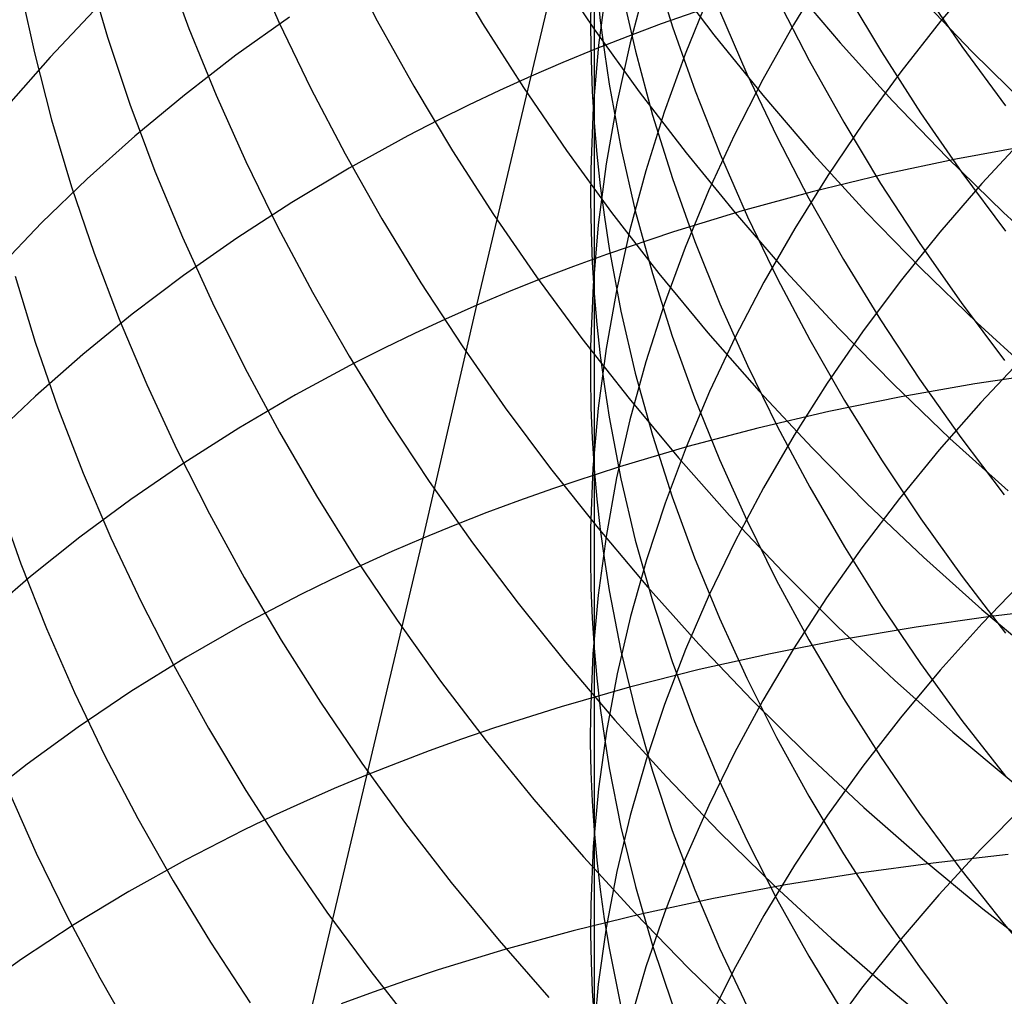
# Model space of a CAD drawing. Extents: x -383 to 1849, y -1185 to -529.
# Tile 809 of 870: x 1813.54 to 1819.51, y -951.03 to -945.11. Entities that reach past the tile are written whole.
import ezdxf

# ---------------------------------------------------------------- set-up
doc = ezdxf.new("R2010")
doc.units = 0
doc.layers.add('PREDEFINITO', color=7, linetype='CONTINUOUS')

msp = doc.modelspace()

# ---------------------------------------------------------------- linework, layer by layer
at = {"layer": 'PREDEFINITO'}
for p, q in [((1817.0273, -943.7349, 624.1156), (1817.0277, -945.7351, 626.9417)), ((1816.3158, -946.8416, 502.9117), (1816.9695, -944.0875, 505.5881)), ((1814.9355, -944.7171, 532.8573), (1815.1151, -945.1236, 533.0649)), ((1815.5032, -944.7144, 534.6057), (1815.7109, -945.1162, 534.7981)), ((1816.1164, -944.7372, 536.3283), (1816.3509, -945.132, 536.5053)), ((1814.4187, -944.7535, 531.0861), (1814.5688, -945.1623, 531.3083)), ((1816.7682, -944.7825, 538.0247), (1817.0278, -945.1677, 538.1859)), ((1817.3827, -944.7635, 621.296), (1817.5031, -945.1535, 621.0266)), ((1813.955, -944.8052, 529.2767), (1814.0754, -945.215, 529.5136)), ((1817.4689, -944.8269, 539.6837), (1817.7531, -945.2013, 539.8296)), ((1818.4361, -944.8128, 637.2331), (1818.2361, -945.1401, 636.9255)), ((1819.3822, -944.8184, 639.8462), (1819.1278, -945.119, 639.5507)), ((1813.5432, -944.9023, 527.4487), (1813.6318, -945.3106, 527.6996)), ((1817.1019, -944.8896, 629.8757), (1817.0535, -945.2646, 629.5665)), ((1817.1898, -944.9117, 623.2634), (1817.2778, -945.3009, 622.9823)), ((1817.341, -944.8867, 632.221), (1817.2447, -945.2506, 631.9077)), ((1818.2112, -944.8881, 541.3191), (1818.5187, -945.2492, 541.4496)), ((1819.007, -944.9049, 613.444), (1819.2581, -945.2721, 613.2338)), ((1817.0066, -944.9701, 627.5448), (1817.0054, -945.1615, 627.3939)), ((1817.044, -944.9196, 625.3874), (1817.0645, -945.1133, 625.2411)), ((1817.7214, -944.9683, 634.5741), (1817.5793, -945.3178, 634.26)), ((1818.1354, -944.9752, 617.1793), (1818.331, -945.356, 616.9396)), ((1818.5451, -944.9291, 615.2967), (1818.7693, -945.3043, 615.0714)), ((1818.9908, -944.9594, 542.9283), (1819.3206, -945.3044, 543.0433)), ((1817.8417, -944.9938, 503.535), (1817.433, -945.1355, 503.7602)), ((1813.992, -945.0549, 509.6842), (1813.7268, -945.3358, 509.9879)), ((1815.1787, -945.0939, 506.8948), (1814.8542, -945.3255, 507.1772)), ((1817.7871, -945.0527, 619.0874), (1817.9533, -945.4373, 618.8338)), ((1815.1151, -945.1236, 533.0649), (1815.3093, -945.5261, 533.2683)), ((1815.7109, -945.1162, 534.7981), (1815.9325, -945.513, 534.9861)), ((1816.3509, -945.132, 536.5053), (1816.5987, -945.5209, 536.6777)), ((1817.0645, -945.1133, 625.2411), (1817.0893, -945.3066, 625.0951)), ((1817.433, -945.1355, 503.7602), (1817.2322, -945.2105, 503.8762)), ((1817.5031, -945.1535, 621.0266), (1817.6393, -945.5405, 620.7596)), ((1818.2361, -945.1401, 636.9255), (1818.0501, -945.4718, 636.6141)), ((1819.1278, -945.119, 639.5507), (1818.8866, -945.4254, 639.25)), ((1814.0754, -945.215, 529.5136), (1814.2116, -945.6226, 529.7469)), ((1814.5688, -945.1623, 531.3083), (1814.7342, -945.5679, 531.5266)), ((1817.0054, -945.1615, 627.3939), (1817.0085, -945.3528, 627.243)), ((1817.0278, -945.1677, 538.1859), (1817.3002, -945.546, 538.3423)), ((1817.2322, -945.2105, 503.8762), (1817.0338, -945.2884, 503.9942)), ((1817.7531, -945.2013, 539.8296), (1818.0494, -945.5679, 539.9706)), ((1817.0535, -945.2646, 629.5665), (1817.0216, -945.6406, 629.2569)), ((1817.2447, -945.2506, 631.9077), (1817.1643, -945.6165, 631.593)), ((1818.5187, -945.2492, 541.4496), (1818.8378, -945.6015, 541.5751)), ((1819.2581, -945.2721, 613.2338), (1819.5223, -945.6327, 613.0279)), ((1813.6318, -945.3106, 527.6996), (1813.7367, -945.7176, 527.9473)), ((1814.8542, -945.3255, 507.1772), (1814.5415, -945.5663, 507.4658)), ((1817.0338, -945.2884, 503.9942), (1816.8378, -945.3691, 504.1145)), ((1817.0893, -945.3066, 625.0951), (1817.1184, -945.4997, 624.9495)), ((1817.2778, -945.3009, 622.9823), (1817.3821, -945.688, 622.703)), ((1817.5793, -945.3178, 634.26), (1817.4522, -945.6704, 633.9434)), ((1818.7693, -945.3043, 615.0714), (1819.0071, -945.6735, 614.8499)), ((1819.3206, -945.3044, 543.0433), (1819.6615, -945.6397, 543.1532)), ((1813.7268, -945.3358, 509.9879), (1813.4743, -945.6243, 510.296)), ((1816.8378, -945.3691, 504.1145), (1816.6445, -945.4525, 504.2369)), ((1817.0085, -945.3528, 627.243), (1817.0159, -945.544, 627.0923)), ((1818.331, -945.356, 616.9396), (1818.5408, -945.7317, 616.7034)), ((1816.6445, -945.4525, 504.2369), (1816.4537, -945.5387, 504.3614)), ((1817.9533, -945.4373, 618.8338), (1818.1343, -945.8178, 618.5832)), ((1818.8866, -945.4254, 639.25), (1818.6586, -945.7373, 638.9443)), ((1815.9325, -945.513, 534.9861), (1816.1679, -945.9044, 535.1696)), ((1817.1184, -945.4997, 624.9495), (1817.1892, -945.8848, 624.6592)), ((1818.0501, -945.4718, 636.6141), (1817.8785, -945.8076, 636.2992)), ((1814.5415, -945.5663, 507.4658), (1814.2408, -945.8161, 507.7602)), ((1814.7342, -945.5679, 531.5266), (1814.9144, -945.9698, 531.7408)), ((1815.3093, -945.5261, 533.2683), (1815.5178, -945.924, 533.4674)), ((1816.4537, -945.5387, 504.3614), (1816.2656, -945.6277, 504.488)), ((1816.5987, -945.5209, 536.6777), (1816.8595, -945.9035, 536.8454)), ((1817.0159, -945.544, 627.0923), (1817.0277, -945.7351, 626.9417)), ((1817.3002, -945.546, 538.3423), (1817.585, -945.917, 538.4939)), ((1817.6393, -945.5405, 620.7596), (1817.7909, -945.9242, 620.4951)), ((1818.0494, -945.5679, 539.9706), (1818.3575, -945.9263, 540.1066)), ((1814.2116, -945.6226, 529.7469), (1814.3632, -946.0274, 529.9765)), ((1816.2656, -945.6277, 504.488), (1816.0802, -945.7195, 504.6166)), ((1817.1643, -945.6165, 631.593), (1817.0999, -945.984, 631.2774)), ((1818.8378, -945.6015, 541.5751), (1819.1682, -945.9447, 541.6956)), ((1817.0216, -945.6406, 629.2569), (1817.0065, -946.0171, 628.9473)), ((1817.4522, -945.6704, 633.9434), (1817.3405, -946.0257, 633.6248)), ((1817.3821, -945.688, 622.703), (1817.5024, -946.0726, 622.4259)), ((1819.0071, -945.6735, 614.8499), (1819.2583, -946.0366, 614.6326)), ((1813.7367, -945.7176, 527.9473), (1813.8577, -946.1226, 528.1914)), ((1816.0802, -945.7195, 504.6166), (1815.8975, -945.8138, 504.7473)), ((1817.0277, -945.7351, 626.9417), (1817.0276, -946.77, 628.3292)), ((1817.0277, -945.7351, 626.9417), (1817.0439, -945.926, 626.7914)), ((1818.6586, -945.7373, 638.9443), (1818.4443, -946.0541, 638.6341)), ((1818.5408, -945.7317, 616.7034), (1818.7645, -946.1021, 616.4709)), ((1817.8785, -945.8076, 636.2992), (1817.7215, -946.1471, 635.9812)), ((1814.2408, -945.8161, 507.7602), (1813.9522, -946.0745, 508.0601)), ((1815.8975, -945.8138, 504.7473), (1815.5403, -946.0105, 505.0144)), ((1818.1343, -945.8178, 618.5832), (1818.3299, -946.1938, 618.3359)), ((1819.668, -945.8726, 501.1843), (1819.2216, -945.9553, 501.3678)), ((1819.6463, -945.8153, 641.5486), (1819.379, -946.1036, 641.2533)), ((1815.5178, -945.924, 533.4674), (1815.7402, -946.317, 533.662)), ((1816.1679, -945.9044, 535.1696), (1816.4166, -946.29, 535.3484)), ((1816.8595, -945.9035, 536.8454), (1817.1331, -946.2793, 537.0082)), ((1817.0439, -945.926, 626.7914), (1817.0644, -946.1168, 626.6413)), ((1817.1892, -945.8848, 624.6592), (1817.2766, -946.2681, 624.3707)), ((1817.585, -945.917, 538.4939), (1817.882, -946.2804, 538.6404)), ((1817.7909, -945.9242, 620.4951), (1817.9577, -946.3042, 620.2336)), ((1818.3575, -945.9263, 540.1066), (1818.6772, -946.2762, 540.2375)), ((1814.9144, -945.9698, 531.7408), (1815.1091, -946.3677, 531.9508)), ((1817.0999, -945.984, 631.2774), (1817.0519, -946.3528, 630.961)), ((1819.2216, -945.9553, 501.3678), (1818.7819, -946.0489, 501.5608)), ((1819.1682, -945.9447, 541.6956), (1819.5096, -946.2784, 541.8107)), ((1814.3632, -946.0274, 529.9765), (1814.53, -946.4292, 530.202)), ((1815.5403, -946.0105, 505.0144), (1815.1943, -946.2173, 505.2888)), ((1817.0065, -946.0171, 628.9473), (1817.0053, -946.2054, 628.7926)), ((1817.3405, -946.0257, 633.6248), (1817.2443, -946.3833, 633.3045)), ((1818.7819, -946.0489, 501.5608), (1818.3496, -946.1535, 501.7632)), ((1819.2583, -946.0366, 614.6326), (1819.5225, -946.393, 614.4195)), ((1813.9522, -946.0745, 508.0601), (1813.676, -946.3412, 508.365)), ((1817.5024, -946.0726, 622.4259), (1817.6385, -946.4543, 622.1512)), ((1818.4443, -946.0541, 638.6341), (1818.2438, -946.3758, 638.3196)), ((1818.7645, -946.1021, 616.4709), (1819.0018, -946.4667, 616.2423)), ((1819.379, -946.1036, 641.2533), (1819.1246, -946.398, 640.9523)), ((1813.8577, -946.1226, 528.1914), (1813.9945, -946.5255, 528.4319)), ((1817.0644, -946.1168, 626.6413), (1817.0892, -946.3073, 626.4915)), ((1817.7215, -946.1471, 635.9812), (1817.5793, -946.4901, 635.6604)), ((1818.3496, -946.1535, 501.7632), (1817.925, -946.2691, 501.9749)), ((1815.1943, -946.2173, 505.2888), (1814.8596, -946.4339, 505.5704)), ((1817.0053, -946.2054, 628.7926), (1817.0084, -946.3937, 628.638)), ((1818.3299, -946.1938, 618.3359), (1818.5397, -946.5648, 618.0922)), ((1816.4166, -946.29, 535.3484), (1816.6783, -946.6694, 535.5223)), ((1817.1331, -946.2793, 537.0082), (1817.4192, -946.648, 537.166)), ((1817.2766, -946.2681, 624.3707), (1817.3804, -946.6493, 624.0841)), ((1817.925, -946.2691, 501.9749), (1817.5088, -946.3957, 502.1956)), ((1817.882, -946.2804, 538.6404), (1818.1908, -946.6357, 538.7817)), ((1818.6772, -946.2762, 540.2375), (1819.0082, -946.617, 540.363)), ((1819.5096, -946.2784, 541.8107), (1819.8616, -946.602, 541.9204)), ((1813.676, -946.3412, 508.365), (1813.4124, -946.6157, 508.6746)), ((1815.7402, -946.317, 533.662), (1815.9764, -946.7048, 533.852)), ((1817.0892, -946.3073, 626.4915), (1817.1183, -946.4975, 626.3421)), ((1817.9577, -946.3042, 620.2336), (1818.1393, -946.6802, 619.9752)), ((1815.1091, -946.3677, 531.9508), (1815.3181, -946.7612, 532.1563)), ((1817.0084, -946.3937, 628.638), (1817.0158, -946.5819, 628.4835)), ((1817.0519, -946.3528, 630.961), (1817.0203, -946.7224, 630.6442)), ((1817.5088, -946.3957, 502.1956), (1817.1015, -946.5333, 502.4254)), ((1817.2443, -946.3833, 633.3045), (1817.1639, -946.7428, 632.9827)), ((1818.2438, -946.3758, 638.3196), (1818.0573, -946.7018, 638.0013)), ((1819.1246, -946.398, 640.9523), (1818.8833, -946.698, 640.6458)), ((1814.53, -946.4292, 530.202), (1814.7117, -946.8274, 530.4234)), ((1814.8596, -946.4339, 505.5704), (1814.5365, -946.6601, 505.8585)), ((1817.6385, -946.4543, 622.1512), (1817.7901, -946.8328, 621.8792)), ((1819.0018, -946.4667, 616.2423), (1819.2525, -946.8251, 616.018)), ((1813.9945, -946.5255, 528.4319), (1814.1467, -946.9256, 528.6684)), ((1817.1183, -946.4975, 626.3421), (1817.1891, -946.8767, 626.0443)), ((1817.5793, -946.4901, 635.6604), (1817.4522, -946.8361, 635.3372)), ((1817.1015, -946.5333, 502.4254), (1816.9014, -946.6063, 502.5437)), ((1817.0158, -946.5819, 628.4835), (1817.0276, -946.77, 628.3292)), ((1818.5397, -946.5648, 618.0922), (1818.7634, -946.9305, 617.8524)), ((1816.9014, -946.6063, 502.5437), (1816.7037, -946.682, 502.6642)), ((1817.3804, -946.6493, 624.0841), (1817.5003, -947.028, 623.7998)), ((1817.4192, -946.648, 537.166), (1817.7173, -947.0091, 537.3185)), ((1818.1908, -946.6357, 538.7817), (1818.5112, -946.9824, 538.9176)), ((1819.0082, -946.617, 540.363), (1819.3501, -946.9483, 540.483)), ((1813.5148, -946.6658, 526.6437), (1813.6367, -947.066, 526.895)), ((1814.5365, -946.6601, 505.8585), (1814.2251, -946.8954, 506.153)), ((1815.9764, -946.7048, 533.852), (1816.2258, -947.0868, 534.037)), ((1816.7037, -946.682, 502.6642), (1816.5085, -946.7604, 502.7868)), ((1816.6783, -946.6694, 535.5223), (1816.9527, -947.0421, 535.6911)), ((1818.0573, -946.7018, 638.0013), (1817.8852, -947.0318, 637.6794)), ((1818.1393, -946.6802, 619.9752), (1818.3354, -947.0517, 619.7202)), ((1818.8833, -946.698, 640.6458), (1818.6553, -947.0034, 640.3344)), ((1815.3181, -946.7612, 532.1563), (1815.541, -947.1499, 532.3572)), ((1816.5085, -946.7604, 502.7868), (1816.3158, -946.8416, 502.9117)), ((1817.0203, -946.7224, 630.6442), (1817.0055, -947.0925, 630.3274)), ((1817.1639, -946.7428, 632.9827), (1817.0996, -947.104, 632.6599)), ((1814.7117, -946.8274, 530.4234), (1814.9079, -947.2217, 530.6404)), ((1817.0276, -946.77, 628.3292), (1817.0272, -948.9212, 631.0415)), ((1817.0276, -946.77, 628.3292), (1817.0438, -946.958, 628.1752)), ((1819.2525, -946.8251, 616.018), (1819.5161, -947.177, 615.7981)), ((1815.99, -948.2531, 501.6097), (1816.3158, -946.8416, 502.9117)), ((1816.3158, -946.8416, 502.9117), (1816.1258, -946.9255, 503.0387)), ((1817.1891, -946.8767, 626.0443), (1817.2766, -947.2543, 625.7483)), ((1817.4522, -946.8361, 635.3372), (1817.3404, -947.1847, 635.0118)), ((1817.7901, -946.8328, 621.8792), (1817.9568, -947.2076, 621.6102)), ((1814.2251, -946.8954, 506.153), (1813.9257, -947.1395, 506.4534)), ((1814.1467, -946.9256, 528.6684), (1814.3141, -947.3228, 528.9008)), ((1816.1258, -946.9255, 503.0387), (1815.9384, -947.0122, 503.1679)), ((1818.7634, -946.9305, 617.8524), (1819.0007, -947.2905, 617.6166)), ((1817.0438, -946.958, 628.1752), (1817.0643, -947.1457, 628.0214)), ((1818.6553, -947.0034, 640.3344), (1818.441, -947.3138, 640.0182)), ((1818.5112, -946.9824, 538.9176), (1818.8428, -947.3203, 539.0479)), ((1819.3501, -946.9483, 540.483), (1819.7026, -947.2698, 540.5974)), ((1813.6367, -947.066, 526.895), (1813.7745, -947.464, 527.1424)), ((1815.9384, -947.0122, 503.1679), (1815.7537, -947.1015, 503.2991)), ((1816.9527, -947.0421, 535.6911), (1817.2395, -947.4078, 535.8547)), ((1817.5003, -947.028, 623.7998), (1817.6359, -947.4037, 623.5179)), ((1817.7173, -947.0091, 537.3185), (1818.0272, -947.3623, 537.4655)), ((1817.8852, -947.0318, 637.6794), (1817.7277, -947.3655, 637.3543)), ((1818.3354, -947.0517, 619.7202), (1818.5457, -947.4184, 619.4688)), ((1815.7537, -947.1015, 503.2991), (1815.5718, -947.1935, 503.4324)), ((1816.2258, -947.0868, 534.037), (1816.4882, -947.4626, 534.2169)), ((1817.0055, -947.0925, 630.3274), (1817.0045, -947.2777, 630.1691)), ((1817.0996, -947.104, 632.6599), (1817.0516, -947.4664, 632.3364)), ((1813.9257, -947.1395, 506.4534), (1813.6386, -947.3921, 506.7593)), ((1815.541, -947.1499, 532.3572), (1815.7776, -947.5334, 532.5531)), ((1817.0643, -947.1457, 628.0214), (1817.0892, -947.3332, 627.8679)), ((1817.3404, -947.1847, 635.0118), (1817.2441, -947.5357, 634.6846)), ((1819.64, -947.1477, 642.9238), (1819.3732, -947.4303, 642.6227)), ((1814.9079, -947.2217, 530.6404), (1815.1183, -947.6117, 530.8527)), ((1815.5718, -947.1935, 503.4324), (1815.216, -947.3852, 503.7048)), ((1817.9568, -947.2076, 621.6102), (1818.1383, -947.5784, 621.3444)), ((1817.0045, -947.2777, 630.1691), (1817.0078, -947.4628, 630.0109)), ((1817.2766, -947.2543, 625.7483), (1817.3804, -947.6297, 625.4543)), ((1819.0007, -947.2905, 617.6166), (1819.2513, -947.6444, 617.3851)), ((1819.7879, -947.2498, 499.6729), (1819.3359, -947.318, 499.85)), ((1814.3141, -947.3228, 528.9008), (1814.4963, -947.7165, 529.1289)), ((1817.0892, -947.3332, 627.8679), (1817.1183, -947.5204, 627.7147)), ((1817.7277, -947.3655, 637.3543), (1817.585, -947.7024, 637.0264)), ((1818.0272, -947.3623, 537.4655), (1818.3486, -947.707, 537.6069)), ((1818.441, -947.3138, 640.0182), (1818.2405, -947.6289, 639.6977)), ((1818.8428, -947.3203, 539.0479), (1819.1853, -947.6488, 539.1725)), ((1819.3359, -947.318, 499.85), (1818.8901, -947.3969, 500.0368)), ((1813.6386, -947.3921, 506.7593), (1813.3638, -947.6529, 507.0705)), ((1815.216, -947.3852, 503.7048), (1814.8714, -947.5869, 503.9848)), ((1817.2395, -947.4078, 535.8547), (1817.5384, -947.7661, 536.0128)), ((1817.6359, -947.4037, 623.5179), (1817.7869, -947.7763, 623.2389)), ((1818.8901, -947.3969, 500.0368), (1818.4512, -947.4867, 500.2333)), ((1818.5457, -947.4184, 619.4688), (1818.7699, -947.7799, 619.2214)), ((1813.7745, -947.464, 527.1424), (1813.9277, -947.8594, 527.3858)), ((1816.4882, -947.4626, 534.2169), (1816.7634, -947.832, 534.3916)), ((1817.0078, -947.4628, 630.0109), (1817.0154, -947.6478, 629.8528)), ((1817.0516, -947.4664, 632.3364), (1817.0201, -947.8297, 632.0125)), ((1819.3732, -947.4303, 642.6227), (1819.1192, -947.7188, 642.3157)), ((1815.7776, -947.5334, 532.5531), (1816.0274, -947.9112, 532.744)), ((1817.1183, -947.5204, 627.7147), (1817.1891, -947.8937, 627.4095)), ((1817.2441, -947.5357, 634.6846), (1817.1637, -947.8887, 634.356)), ((1818.4512, -947.4867, 500.2333), (1818.0195, -947.5872, 500.4394)), ((1814.8714, -947.5869, 503.9848), (1814.5382, -947.7983, 504.272)), ((1818.0195, -947.5872, 500.4394), (1817.5957, -947.6987, 500.655)), ((1818.1383, -947.5784, 621.3444), (1818.3344, -947.9448, 621.0821)), ((1815.1183, -947.6117, 530.8527), (1815.3427, -947.997, 531.0603)), ((1817.0154, -947.6478, 629.8528), (1817.0273, -947.8328, 629.6949)), ((1817.3804, -947.6297, 625.4543), (1817.5002, -948.0027, 625.1625)), ((1818.2405, -947.6289, 639.6977), (1818.0541, -947.9482, 639.3733)), ((1819.1853, -947.6488, 539.1725), (1819.5384, -947.9676, 539.2912)), ((1819.2513, -947.6444, 617.3851), (1819.515, -947.9919, 617.1583)), ((1814.4963, -947.7165, 529.1289), (1814.6931, -948.1064, 529.3525)), ((1817.5957, -947.6987, 500.655), (1817.1804, -947.821, 500.8799)), ((1817.585, -947.7024, 637.0264), (1817.4573, -948.0424, 636.696)), ((1818.3486, -947.707, 537.6069), (1818.6812, -948.043, 537.7426)), ((1819.1192, -947.7188, 642.3157), (1818.8783, -948.013, 642.0032)), ((1817.5384, -947.7661, 536.0128), (1817.8491, -948.1164, 536.1653)), ((1817.7869, -947.7763, 623.2389), (1817.9531, -948.1453, 622.9628)), ((1818.7699, -947.7799, 619.2214), (1819.0078, -948.1358, 618.9781)), ((1814.5382, -947.7983, 504.272), (1814.2165, -948.019, 504.5659)), ((1816.7634, -947.832, 534.3916), (1817.0509, -948.1943, 534.5608)), ((1817.1804, -947.821, 500.8799), (1816.7739, -947.9541, 501.1141)), ((1817.0201, -947.8297, 632.0125), (1817.0053, -948.1935, 631.6884)), ((1817.0273, -947.8328, 629.6949), (1817.0436, -948.0176, 629.5372)), ((1813.9277, -947.8594, 527.3858), (1814.096, -948.2518, 527.6249)), ((1817.1637, -947.8887, 634.356), (1817.0993, -948.2432, 634.0262)), ((1817.1891, -947.8937, 627.4095), (1817.2766, -948.2654, 627.1061)), ((1816.0274, -947.9112, 532.744), (1816.2902, -948.2829, 532.9297)), ((1816.7739, -947.9541, 501.1141), (1816.5742, -948.0248, 501.2346)), ((1818.0541, -947.9482, 639.3733), (1817.8821, -948.2716, 639.0452)), ((1818.3344, -947.9448, 621.0821), (1818.5447, -948.3065, 620.8235)), ((1813.4109, -948.0167, 525.6047), (1813.5503, -948.4101, 525.8592)), ((1814.2165, -948.019, 504.5659), (1813.9066, -948.2488, 504.8663)), ((1815.3427, -947.997, 531.0603), (1815.5806, -948.3772, 531.2628)), ((1817.0436, -948.0176, 629.5372), (1817.0643, -948.2022, 629.3798)), ((1817.5002, -948.0027, 625.1625), (1817.6358, -948.3729, 624.8734)), ((1818.8783, -948.013, 642.0032), (1818.6508, -948.3123, 641.6856)), ((1816.5742, -948.0248, 501.2346), (1816.377, -948.0981, 501.3574)), ((1817.4573, -948.0424, 636.696), (1817.345, -948.385, 636.3634)), ((1818.6812, -948.043, 537.7426), (1819.0246, -948.3696, 537.8723)), ((1814.6931, -948.1064, 529.3525), (1814.904, -948.492, 529.5713)), ((1816.377, -948.0981, 501.3574), (1816.1822, -948.1743, 501.4824)), ((1817.8491, -948.1164, 536.1653), (1818.1712, -948.4585, 536.3119)), ((1819.0078, -948.1358, 618.9781), (1819.259, -948.4858, 618.7393)), ((1816.1822, -948.1743, 501.4824), (1815.99, -948.2531, 501.6097)), ((1817.0053, -948.1935, 631.6884), (1817.0043, -948.3755, 631.5265)), ((1817.0509, -948.1943, 534.5608), (1817.3506, -948.5493, 534.7244)), ((1817.0643, -948.2022, 629.3798), (1817.0892, -948.3866, 629.2227)), ((1817.9531, -948.1453, 622.9628), (1818.1341, -948.5102, 622.6902)), ((1813.9066, -948.2488, 504.8663), (1813.6086, -948.4874, 505.1727)), ((1814.096, -948.2518, 527.6249), (1814.2792, -948.6409, 527.8596)), ((1815.3024, -951.1531, 499.1035), (1815.99, -948.2531, 501.6097)), ((1815.99, -948.2531, 501.6097), (1815.8005, -948.3346, 501.7392)), ((1817.0993, -948.2432, 634.0262), (1817.0512, -948.599, 633.6957)), ((1816.2902, -948.2829, 532.9297), (1816.5657, -948.6482, 533.1099)), ((1817.2766, -948.2654, 627.1061), (1817.3805, -948.635, 626.8048)), ((1817.8821, -948.2716, 639.0452), (1817.7246, -948.5985, 638.7138)), ((1818.6508, -948.3123, 641.6856), (1818.4369, -948.6165, 641.3632)), ((1818.5447, -948.3065, 620.8235), (1818.7689, -948.663, 620.569)), ((1815.5806, -948.3772, 531.2628), (1815.8317, -948.7518, 531.4601)), ((1815.8005, -948.3346, 501.7392), (1815.6136, -948.4189, 501.8709)), ((1817.0043, -948.3755, 631.5265), (1817.0076, -948.5575, 631.3647)), ((1817.6358, -948.3729, 624.8734), (1817.7868, -948.7398, 624.587)), ((1819.0246, -948.3696, 537.8723), (1819.3786, -948.6867, 537.9958)), ((1813.5503, -948.4101, 525.8592), (1813.7052, -948.8011, 526.1096)), ((1815.6136, -948.4189, 501.8709), (1815.4294, -948.5058, 502.0047)), ((1817.0892, -948.3866, 629.2227), (1817.1184, -948.5707, 629.066)), ((1817.345, -948.385, 636.3634), (1817.2483, -948.7298, 636.029)), ((1813.6086, -948.4874, 505.1727), (1813.3229, -948.7342, 505.4847)), ((1814.904, -948.492, 529.5713), (1815.1288, -948.8731, 529.7851)), ((1818.1712, -948.4585, 536.3119), (1818.5045, -948.7918, 536.4525)), ((1819.259, -948.4858, 618.7393), (1819.5231, -948.8294, 618.5052)), ((1819.6483, -948.4956, 644.2823), (1819.3812, -948.7724, 643.9755)), ((1815.4294, -948.5058, 502.0047), (1815.2479, -948.5953, 502.1406)), ((1817.0076, -948.5575, 631.3647), (1817.0152, -948.7394, 631.203)), ((1817.3506, -948.5493, 534.7244), (1817.6619, -948.8965, 534.8821)), ((1818.1341, -948.5102, 622.6902), (1818.3296, -948.8709, 622.4211)), ((1815.2479, -948.5953, 502.1406), (1814.8932, -948.7819, 502.4184)), ((1817.0512, -948.599, 633.6957), (1817.0196, -948.9557, 633.3647)), ((1817.1184, -948.5707, 629.066), (1817.1895, -948.9378, 628.7536)), ((1817.7246, -948.5985, 638.7138), (1817.582, -948.9288, 638.3795)), ((1818.4369, -948.6165, 641.3632), (1818.2369, -948.9253, 641.0364)), ((1814.2792, -948.6409, 527.8596), (1814.4769, -949.0261, 528.0895)), ((1816.5657, -948.6482, 533.1099), (1816.8535, -949.0067, 533.2844)), ((1817.3805, -948.635, 626.8048), (1817.5003, -949.0021, 626.5057)), ((1818.7689, -948.663, 620.569), (1819.0068, -949.0141, 620.3187)), ((1819.8884, -948.6745, 498.2062), (1819.4311, -948.7287, 498.3765)), ((1817.0152, -948.7394, 631.203), (1817.0272, -948.9212, 631.0415)), ((1817.2483, -948.7298, 636.029), (1817.1673, -949.0765, 635.6931)), ((1819.4311, -948.7287, 498.3765), (1818.9796, -948.7935, 498.5569)), ((1819.3786, -948.6867, 537.9958), (1819.7428, -948.9936, 538.113)), ((1814.8932, -948.7819, 502.4184), (1814.5497, -948.9785, 502.704)), ((1815.8317, -948.7518, 531.4601), (1816.0959, -949.1205, 531.6521)), ((1817.7868, -948.7398, 624.587), (1817.953, -949.1033, 624.3038)), ((1818.5045, -948.7918, 536.4525), (1818.8486, -949.116, 536.5869)), ((1818.9796, -948.7935, 498.5569), (1818.5344, -948.8689, 498.7473)), ((1819.3812, -948.7724, 643.9755), (1819.1269, -949.055, 643.6627)), ((1813.7052, -948.8011, 526.1096), (1813.8752, -949.1893, 526.3557)), ((1815.1288, -948.8731, 529.7851), (1815.3672, -949.2491, 529.9938)), ((1817.6619, -948.8965, 534.8821), (1817.9847, -949.2356, 535.0337)), ((1818.5344, -948.8689, 498.7473), (1818.096, -948.9548, 498.9475)), ((1818.3296, -948.8709, 622.4211), (1818.5394, -949.2268, 622.1558)), ((1814.5497, -948.9785, 502.704), (1814.2176, -949.1847, 502.997)), ((1817.0196, -948.9557, 633.3647), (1817.0048, -949.313, 633.0336)), ((1817.0272, -948.9212, 631.0415), (1817.0266, -950.0276, 632.3724)), ((1817.0272, -948.9212, 631.0415), (1817.0435, -949.1028, 630.8802)), ((1817.1895, -948.9378, 628.7536), (1817.2772, -949.3033, 628.443)), ((1817.582, -948.9288, 638.3795), (1817.4545, -949.2619, 638.0426)), ((1818.096, -948.9548, 498.9475), (1817.665, -949.0514, 499.1573)), ((1818.2369, -948.9253, 641.0364), (1818.0509, -949.2383, 640.7055)), ((1814.4769, -949.0261, 528.0895), (1814.6888, -949.4072, 528.3145)), ((1816.8535, -949.0067, 533.2844), (1817.1534, -949.3579, 533.4531)), ((1817.5003, -949.0021, 626.5057), (1817.636, -949.3665, 626.2093)), ((1819.0068, -949.0141, 620.3187), (1819.2579, -949.3592, 620.073)), ((1817.1673, -949.0765, 635.6931), (1817.1025, -949.4248, 635.3562)), ((1817.665, -949.0514, 499.1573), (1817.242, -949.1587, 499.3768)), ((1819.1269, -949.055, 643.6627), (1818.8857, -949.3431, 643.3443)), ((1816.0959, -949.1205, 531.6521), (1816.3727, -949.4829, 531.8383)), ((1817.0435, -949.1028, 630.8802), (1817.0642, -949.2843, 630.7192)), ((1817.953, -949.1033, 624.3038), (1818.134, -949.4628, 624.024)), ((1818.8486, -949.116, 536.5869), (1819.2032, -949.4307, 536.715)), ((1813.8752, -949.1893, 526.3557), (1814.06, -949.5741, 526.5971)), ((1814.2176, -949.1847, 502.997), (1813.897, -949.4002, 503.2969)), ((1817.242, -949.1587, 499.3768), (1816.8274, -949.2766, 499.6058)), ((1815.3672, -949.2491, 529.9938), (1815.6189, -949.6196, 530.197)), ((1816.8274, -949.2766, 499.6058), (1816.4218, -949.4051, 499.8441)), ((1817.4545, -949.2619, 638.0426), (1817.3424, -949.5977, 637.7034)), ((1818.0509, -949.2383, 640.7055), (1817.8793, -949.5552, 640.371)), ((1817.9847, -949.2356, 535.0337), (1818.3186, -949.566, 535.1792)), ((1818.5394, -949.2268, 622.1558), (1818.7631, -949.5777, 621.8947)), ((1817.0048, -949.313, 633.0336), (1817.0038, -949.4917, 632.8681)), ((1817.0642, -949.2843, 630.7192), (1817.0891, -949.4656, 630.5585)), ((1817.2772, -949.3033, 628.443), (1817.3812, -949.6668, 628.1345)), ((1817.1534, -949.3579, 533.4531), (1817.465, -949.7015, 533.6158)), ((1817.636, -949.3665, 626.2093), (1817.787, -949.7278, 625.9158)), ((1818.8857, -949.3431, 643.3443), (1818.6578, -949.6362, 643.0207)), ((1819.2579, -949.3592, 620.073), (1819.5221, -949.6981, 619.8321)), ((1813.897, -949.4002, 503.2969), (1813.5883, -949.6246, 503.6033)), ((1814.6888, -949.4072, 528.3145), (1814.9145, -949.7837, 528.5344)), ((1816.4218, -949.4051, 499.8441), (1816.2226, -949.4734, 499.9667)), ((1817.1025, -949.4248, 635.3562), (1817.0539, -949.7743, 635.0184)), ((1819.2032, -949.4307, 536.715), (1819.5679, -949.7355, 536.8364)), ((1816.2226, -949.4734, 499.9667), (1816.0258, -949.5444, 500.0917)), ((1816.3727, -949.4829, 531.8383), (1816.6617, -949.8385, 532.0188)), ((1817.0038, -949.4917, 632.8681), (1817.007, -949.6704, 632.7027)), ((1817.0891, -949.4656, 630.5585), (1817.1184, -949.6465, 630.3982)), ((1818.134, -949.4628, 624.024), (1818.3295, -949.818, 623.7479)), ((1814.06, -949.5741, 526.5971), (1814.2593, -949.9553, 526.8337)), ((1816.0258, -949.5444, 500.0917), (1815.8315, -949.618, 500.2189)), ((1817.8793, -949.5552, 640.371), (1817.7223, -949.8756, 640.0331)), ((1818.3186, -949.566, 535.1792), (1818.6633, -949.8875, 535.3182)), ((1813.5883, -949.6246, 503.6033), (1813.2915, -949.8576, 503.916)), ((1815.6189, -949.6196, 530.197), (1815.8834, -949.9844, 530.3947)), ((1815.8315, -949.618, 500.2189), (1815.6399, -949.6943, 500.3484)), ((1817.3424, -949.5977, 637.7034), (1817.2458, -949.9357, 637.3624)), ((1818.7631, -949.5777, 621.8947), (1819.0004, -949.9231, 621.638)), ((1815.6399, -949.6943, 500.3484), (1815.4508, -949.7733, 500.4802)), ((1817.007, -949.6704, 632.7027), (1817.0146, -949.8491, 632.5375)), ((1817.1184, -949.6465, 630.3982), (1817.1895, -950.0074, 630.0786)), ((1817.3812, -949.6668, 628.1345), (1817.5012, -950.028, 627.8284)), ((1818.6578, -949.6362, 643.0207), (1818.4435, -949.9342, 642.6922)), ((1817.465, -949.7015, 533.6158), (1817.7881, -950.037, 533.7722)), ((1817.787, -949.7278, 625.9158), (1817.9532, -950.0855, 625.6255)), ((1813.472, -949.781, 524.8638), (1813.6426, -950.164, 525.1163)), ((1814.9145, -949.7837, 528.5344), (1815.1538, -950.1553, 528.7489)), ((1815.4508, -949.7733, 500.4802), (1815.2645, -949.8549, 500.6141)), ((1817.0539, -949.7743, 635.0184), (1817.0219, -950.1247, 634.6802)), ((1815.2645, -949.8549, 500.6141), (1815.0808, -949.9391, 500.7502)), ((1816.6617, -949.8385, 532.0188), (1816.9628, -950.1871, 532.1932)), ((1817.0146, -949.8491, 632.5375), (1817.0266, -950.0276, 632.3724)), ((1818.3295, -949.818, 623.7479), (1818.5392, -950.1686, 623.4757)), ((1819.6386, -949.8707, 645.6132), (1819.3717, -950.1409, 645.3015)), ((1817.7223, -949.8756, 640.0331), (1817.5801, -950.1992, 639.6923)), ((1818.6633, -949.8875, 535.3182), (1819.0185, -950.1995, 535.4506)), ((1819.0004, -949.9231, 621.638), (1819.2511, -950.2628, 621.386)), ((1814.2593, -949.9553, 526.8337), (1814.4727, -950.3325, 527.0653)), ((1815.0808, -949.9391, 500.7502), (1814.8999, -950.0259, 500.8884)), ((1815.8834, -949.9844, 530.3947), (1816.1606, -950.3429, 530.5866)), ((1817.2458, -949.9357, 637.3624), (1817.1651, -950.2757, 637.0198)), ((1818.4435, -949.9342, 642.6922), (1818.243, -950.2366, 642.3592)), ((1814.8999, -950.0259, 500.8884), (1814.5464, -950.207, 501.171)), ((1817.0266, -950.0276, 632.3724), (1817.0429, -950.2061, 632.2076)), ((1817.0266, -950.0276, 632.3724), (1817.0278, -951.1773, 633.6664)), ((1817.1895, -950.0074, 630.0786), (1817.2772, -950.3668, 629.7609)), ((1817.5012, -950.028, 627.8284), (1817.637, -950.3864, 627.5249)), ((1817.7881, -950.037, 533.7722), (1818.1222, -950.3641, 533.9221)), ((1817.9532, -950.0855, 625.6255), (1818.1342, -950.4395, 625.3387)), ((1813.6426, -950.164, 525.1163), (1813.828, -950.5439, 525.364)), ((1815.1538, -950.1553, 528.7489), (1815.4063, -950.5216, 528.9579)), ((1817.0219, -950.1247, 634.6802), (1817.0068, -950.4755, 634.3419)), ((1818.5392, -950.1686, 623.4757), (1818.7629, -950.5143, 623.2078)), ((1819.3717, -950.1409, 645.3015), (1819.1176, -950.4167, 644.9837)), ((1814.5464, -950.207, 501.171), (1814.2042, -950.3978, 501.4614)), ((1816.9628, -950.1871, 532.1932), (1817.2756, -950.528, 532.3613)), ((1817.0429, -950.2061, 632.2076), (1817.0635, -950.3843, 632.043)), ((1817.5801, -950.1992, 639.6923), (1817.4529, -950.5257, 639.3488)), ((1819.0829, -950.2243, 497.0967), (1818.6325, -950.2856, 497.2801)), ((1819.0185, -950.1995, 535.4506), (1819.3839, -950.5018, 535.5761)), ((1819.5392, -950.1734, 496.9234), (1819.0829, -950.2243, 497.0967)), ((1817.1651, -950.2757, 637.0198), (1817.1005, -950.6171, 636.6761)), ((1818.243, -950.2366, 642.3592), (1818.0567, -950.5432, 642.0221)), ((1818.6325, -950.2856, 497.2801), (1818.1884, -950.3574, 497.4738)), ((1819.2511, -950.2628, 621.386), (1819.5147, -950.5962, 621.139)), ((1814.4727, -950.3325, 527.0653), (1814.7, -950.7052, 527.2916)), ((1816.1606, -950.3429, 530.5866), (1816.4501, -950.6949, 530.7724)), ((1814.2042, -950.3978, 501.4614), (1813.8733, -950.5981, 501.7593)), ((1817.0635, -950.3843, 632.043), (1817.0884, -950.5624, 631.8787)), ((1817.2772, -950.3668, 629.7609), (1817.3812, -950.7241, 629.4453)), ((1817.637, -950.3864, 627.5249), (1817.7881, -950.7417, 627.2244)), ((1818.1884, -950.3574, 497.4738), (1817.7512, -950.4396, 497.6774)), ((1818.1222, -950.3641, 533.9221), (1818.4671, -950.6823, 534.0654)), ((1817.7512, -950.4396, 497.6774), (1817.3214, -950.5322, 497.891)), ((1818.1342, -950.4395, 625.3387), (1818.3297, -950.7892, 625.0556)), ((1819.1176, -950.4167, 644.9837), (1818.8767, -950.6979, 644.6603)), ((1815.4063, -950.5216, 528.9579), (1815.6718, -950.8821, 529.161)), ((1817.0068, -950.4755, 634.3419), (1817.0055, -950.651, 634.1728)), ((1817.2756, -950.528, 532.3613), (1817.5998, -950.8611, 532.523)), ((1817.4529, -950.5257, 639.3488), (1817.3411, -950.8547, 639.003)), ((1818.7629, -950.5143, 623.2078), (1819.0002, -950.8545, 622.9444)), ((1819.3839, -950.5018, 535.5761), (1819.7591, -950.7938, 535.6947)), ((1813.828, -950.5439, 525.364), (1814.0279, -950.9201, 525.6067)), ((1817.3214, -950.5322, 497.891), (1816.8995, -950.6354, 498.1143)), ((1817.0884, -950.5624, 631.8787), (1817.1177, -950.7402, 631.7148)), ((1818.0567, -950.5432, 642.0221), (1817.8846, -950.8536, 641.6813)), ((1813.8733, -950.5981, 501.7593), (1813.5542, -950.8075, 502.0642)), ((1816.8995, -950.6354, 498.1143), (1816.4862, -950.749, 498.3474)), ((1817.1005, -950.6171, 636.6761), (1817.0522, -950.9599, 636.3315)), ((1819.5147, -950.5962, 621.139), (1819.7912, -950.9231, 620.8971)), ((1814.7, -950.7052, 527.2916), (1814.9408, -951.0731, 527.5124)), ((1816.4501, -950.6949, 530.7724), (1816.7516, -951.0398, 530.952)), ((1817.0055, -950.651, 634.1728), (1817.0086, -950.8265, 634.0038)), ((1818.4671, -950.6823, 534.0654), (1818.8225, -950.9912, 534.2019)), ((1818.8767, -950.6979, 644.6603), (1818.6491, -950.9841, 644.3315)), ((1816.4862, -950.749, 498.3474), (1816.0818, -950.8731, 498.59)), ((1817.1177, -950.7402, 631.7148), (1817.1887, -951.0948, 631.3881)), ((1817.3812, -950.7241, 629.4453), (1817.5013, -951.0791, 629.1321)), ((1817.7881, -950.7417, 627.2244), (1817.9544, -951.0937, 626.9272)), ((1813.5542, -950.8075, 502.0642), (1813.2469, -951.0257, 502.3757)), ((1817.0086, -950.8265, 634.0038), (1817.016, -951.0019, 633.835)), ((1818.3297, -950.7892, 625.0556), (1818.5395, -951.1344, 624.7765)), ((1815.6718, -950.8821, 529.161), (1815.9498, -951.2365, 529.3582)), ((1816.0818, -950.8731, 498.59), (1815.8832, -950.9392, 498.7149)), ((1817.3411, -950.8547, 639.003), (1817.2449, -951.186, 638.6554)), ((1817.5998, -950.8611, 532.523), (1817.935, -951.1858, 532.6781)), ((1817.8846, -950.8536, 641.6813), (1817.7271, -951.1674, 641.337)), ((1819.0002, -950.8545, 622.9444), (1819.2508, -951.1891, 622.6858)), ((1814.0279, -950.9201, 525.6067), (1814.2419, -951.2923, 525.8442)), ((1815.8832, -950.9392, 498.7149), (1815.6871, -951.0078, 498.8421)), ((1815.6871, -951.0078, 498.8421), (1815.4934, -951.0791, 498.9716)), ((1817.016, -951.0019, 633.835), (1817.0278, -951.1773, 633.6664)), ((1817.0522, -950.9599, 636.3315), (1817.0205, -951.3034, 635.9865)), ((1818.6491, -950.9841, 644.3315), (1818.4352, -951.2751, 643.9977)), ((1818.8225, -950.9912, 534.2019), (1819.188, -951.2905, 534.3313))]:
    msp.add_line(p, q, dxfattribs=at)
at = {"layer": 'PREDEFINITO', "extrusion": (-0.016833, -0.307513, 0.951395)}
msp.add_arc((1880.1711, -604.8759, 826.0284), 14.979, 55.83898, 295.27303, dxfattribs=at)
at = {"layer": 'PREDEFINITO', "extrusion": (-0.016807, -0.326121, 0.945179)}
msp.add_arc((1877.5345, -594.1838, 841.4257), 14.9744, 51.68409, 297.64988, dxfattribs=at)
at = {"layer": 'PREDEFINITO', "extrusion": (0.972954, -0.231001, 0.000156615)}
msp.add_arc((-568.9743, 576.3863, 1982.5409), 85.2985, 293.369927, 338.511085, dxfattribs=at)
at = {"layer": 'PREDEFINITO', "extrusion": (0.060851, 0.293849, 0.953913)}
msp.add_arc((-1982.0106, 681.2031, 358.406), 14.953, 35.41266, 135.06221, dxfattribs=at)
at = {"layer": 'PREDEFINITO', "extrusion": (0.056405, 0.275053, 0.959773)}
msp.add_arc((-1980.9827, 677.3885, 372.7477), 14.9755, 41.40039, 134.83054, dxfattribs=at)
at = {"layer": 'PREDEFINITO', "extrusion": (0.051905, 0.256186, 0.965233)}
msp.add_arc((-1979.7072, 674.1646, 386.8361), 14.987, 44.79781, 134.63508, dxfattribs=at)
at = {"layer": 'PREDEFINITO', "extrusion": (0.047406, 0.237251, 0.970291)}
msp.add_arc((-1978.2507, 671.3366, 400.7668), 14.9754, 48.08942, 134.48204, dxfattribs=at)

doc.saveas('drawing.dxf')
